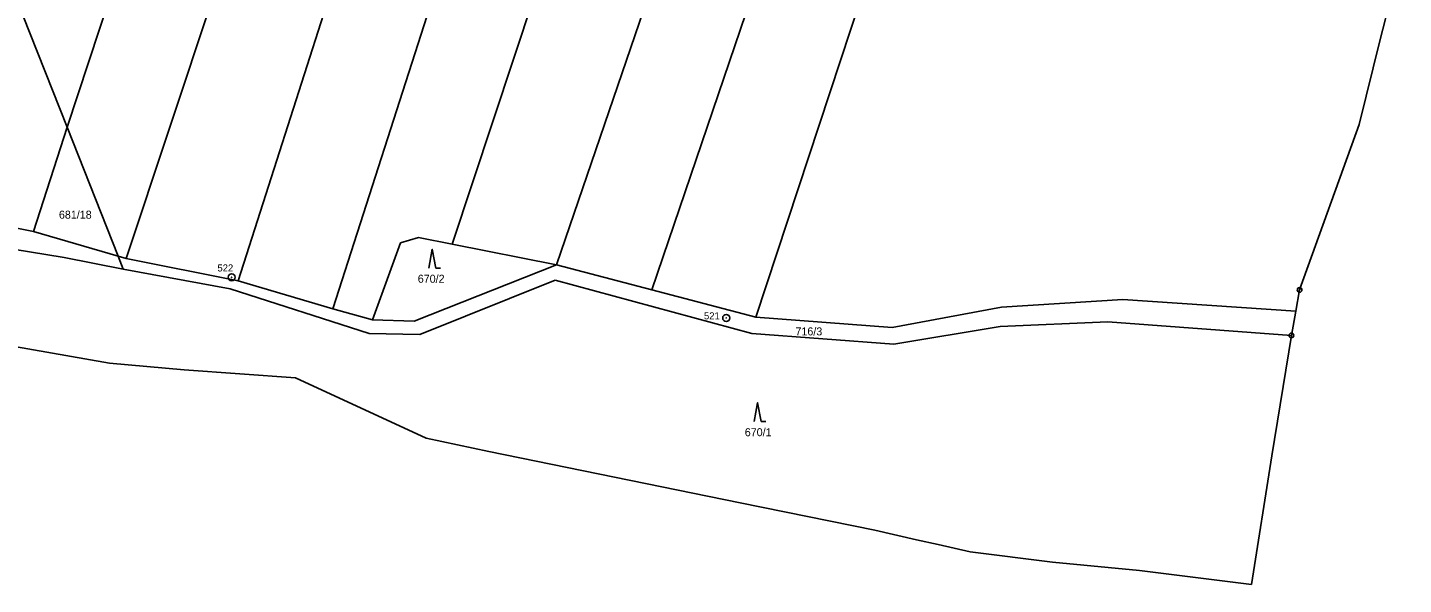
# Model space of a CAD drawing. Extents: x -701211 to -698780, y -1014269 to -1012378.
# Drawn here: x -700075.5 to -699783.3, y -1014143 to -1014024.8 of the extents above; entities that cross this region are included whole.
import ezdxf
from ezdxf.enums import TextEntityAlignment as Align

# ---------------------------------------------------------------- set-up
doc = ezdxf.new("R2010")
doc.units = 0
doc.header["$LTSCALE"] = 0.68
for name, color, linetype, lineweight in [('1', 7, 'Continuous', 25), ('3', 7, 'Continuous', 25), ('8', 7, 'Continuous', 25)]:
    doc.layers.add(name, color=color, linetype=linetype, lineweight=lineweight)
doc.layers.add('2', color=7, linetype='Continuous')

msp = doc.modelspace()

# ---------------------------------------------------------------- linework, layer by layer
at = {"layer": '1'}
for p, q in [((-700030.79, -1014078.6), (-699969.9, -1013888.1)), ((-699942.98, -1014080.51), (-699901.37, -1013958.16)), ((-700054.6, -1014073.85), (-700020.69, -1013971.93)), ((-699953.57, -1013975), (-699985.36, -1014070.79)), ((-700010.73, -1014084.51), (-699979.87, -1013988.51)), ((-699889.52, -1013991.39), (-699920.86, -1014086.25)), ((-699935.16, -1013993.03), (-699963.2, -1014075.19)), ((-700054.52, -1014007.78), (-700067.12, -1014045.95)), ((-699783.31, -1014007.83), (-699788.25, -1014027.36)), ((-700067.12, -1014045.95), (-700078.87, -1014016.26)), ((-699788.25, -1014027.36), (-699792.72, -1014045.4)), ((-699792.72, -1014045.4), (-699805.38, -1014080.51)), ((-700074.28, -1014068.1), (-700067.12, -1014045.95)), ((-700056.28, -1014073.36), (-700067.12, -1014045.95)), ((-700094.24, -1014064.11), (-700074.28, -1014068.1)), ((-700056.28, -1014073.36), (-700074.28, -1014068.1)), ((-700093.55, -1014069.48), (-700067.76, -1014073.58)), ((-699996.35, -1014070.48), (-700002.31, -1014086.82)), ((-699992.53, -1014069.36), (-699996.35, -1014070.48)), ((-699985.36, -1014070.79), (-699992.53, -1014069.36)), ((-699963.2, -1014075.19), (-699985.36, -1014070.79)), ((-700067.76, -1014073.58), (-700055.2, -1014076.1)), ((-700055.2, -1014076.1), (-700056.28, -1014073.36)), ((-700054.6, -1014073.85), (-700056.28, -1014073.36)), ((-700054.6, -1014073.85), (-700030.79, -1014078.6)), ((-700032.52, -1014080.24), (-700055.2, -1014076.1)), ((-699963.2, -1014075.19), (-699993.41, -1014087.11)), ((-699963.2, -1014075.19), (-699942.98, -1014080.51)), ((-700002.98, -1014089.74), (-700032.52, -1014080.24)), ((-700010.73, -1014084.51), (-700030.79, -1014078.6)), ((-699963.51, -1014078.45), (-699992.26, -1014089.96)), ((-699963.51, -1014078.45), (-699921.73, -1014089.78)), ((-699942.98, -1014080.51), (-699920.86, -1014086.25)), ((-699805.38, -1014080.51), (-699806.19, -1014085)), ((-699868.66, -1014084.18), (-699842.91, -1014082.56)), ((-699842.91, -1014082.56), (-699806.19, -1014085)), ((-700010.73, -1014084.51), (-700002.31, -1014086.82)), ((-699891.89, -1014088.49), (-699920.86, -1014086.25)), ((-699891.89, -1014088.49), (-699868.66, -1014084.18)), ((-699806.19, -1014085), (-699807.12, -1014090.16)), ((-699993.41, -1014087.11), (-700002.31, -1014086.82)), ((-699891.57, -1014092.05), (-699868.99, -1014088.27)), ((-699868.99, -1014088.27), (-699846.08, -1014087.24)), ((-699846.08, -1014087.24), (-699807.12, -1014090.16)), ((-700058.11, -1014096.06), (-700079.49, -1014092.3)), ((-699992.26, -1014089.96), (-700002.98, -1014089.74)), ((-699921.73, -1014089.78), (-699891.57, -1014092.05)), ((-699807.12, -1014090.16), (-699811.28, -1014115.74)), ((-700042.26, -1014097.47), (-700058.11, -1014096.06)), ((-700018.62, -1014099.15), (-700042.26, -1014097.47)), ((-699990.86, -1014112.01), (-700018.62, -1014099.15)), ((-699977.54, -1014114.82), (-699990.86, -1014112.01)), ((-699924.17, -1014125.71), (-699977.54, -1014114.82)), ((-699811.28, -1014115.74), (-699815.59, -1014143.04)), ((-699895.57, -1014131.52), (-699924.17, -1014125.71)), ((-699886.72, -1014133.53), (-699895.57, -1014131.52)), ((-699882.13, -1014134.57), (-699886.72, -1014133.53)), ((-699875.31, -1014136.12), (-699882.13, -1014134.57)), ((-699857.86, -1014138.28), (-699875.31, -1014136.12)), ((-699839.41, -1014140.09), (-699857.86, -1014138.28)), ((-699815.59, -1014143.04), (-699839.41, -1014140.09))]:
    msp.add_line(p, q, dxfattribs=at)
at = {"layer": '3'}
for p, q in [((-699988.83, -1014075.85), (-699987.834, -1014075.85)), ((-699919.75, -1014108.44), (-699918.754, -1014108.44))]:
    msp.add_line(p, q, dxfattribs=at)
for points in [[(-699988.83, -1014075.85), (-699989.58, -1014071.85), (-699990.33, -1014075.85)], [(-699919.75, -1014108.44), (-699920.5, -1014104.44), (-699921.25, -1014108.44)]]:
    msp.add_lwpolyline(points, dxfattribs=at)
at = {"layer": '8'}
for centre, radius in [((-700032.19, -1014077.8098), 0.75), ((-700032.19, -1014077.8098), 0.03), ((-699805.38, -1014080.5099), 0.5), ((-699805.38, -1014080.5099), 0.0303), ((-699927.15, -1014086.4598), 0.75), ((-699927.15, -1014086.4598), 0.03), ((-699807.12, -1014090.1599), 0.5), ((-699807.12, -1014090.1599), 0.0303)]:
    msp.add_circle(centre, radius, dxfattribs=at)

# ---------------------------------------------------------------- texts
at = {"layer": '2'}
for s, p in [('681/18', (-700068.88, -1014065.375)), ('670/2', (-699992.66, -1014078.975)), ('670/1', (-699923.21, -1014111.565))]:
    msp.add_text(s, height=1.7, dxfattribs=at).set_placement(p)
msp.add_text('716/3', height=1.7, dxfattribs=at).set_placement((-699909.6, -1014090.155), align=Align.CENTER)
at = {"layer": '8'}
for s, p in [('522', (-700031.863, -1014076.582)), ('521', (-699928.527, -1014086.755))]:
    msp.add_text(s, height=1.5, dxfattribs=at).set_placement(p, align=Align.RIGHT)

doc.saveas('drawing.dxf')
